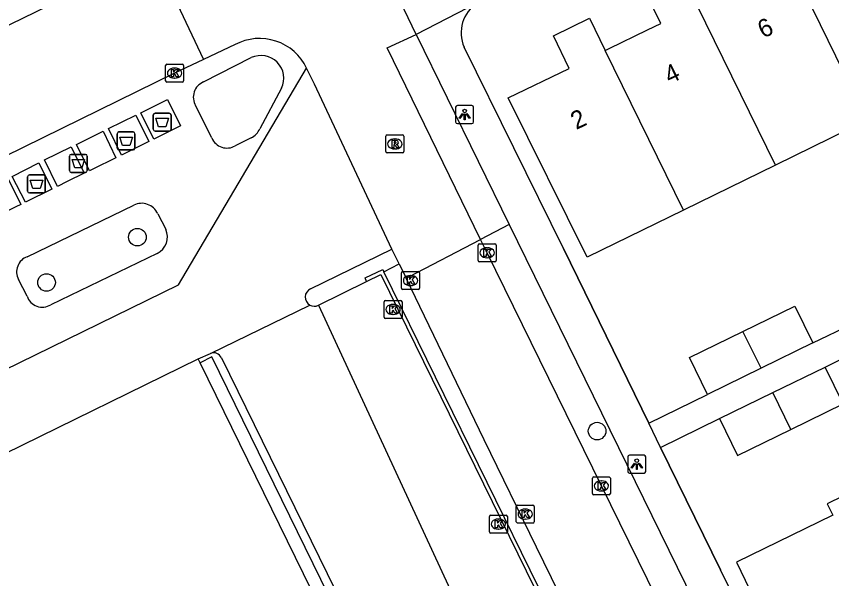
# Model space of a CAD drawing. Extents: x 160457 to 162082, y 388340 to 389736.
# Drawn here: x 161032.93 to 161078.36, y 388937.67 to 388969.01 of the extents above; entities that cross this region are included whole.
import ezdxf

# ---------------------------------------------------------------- set-up
doc = ezdxf.new("R2010")
doc.units = 0
for name, color, linetype in [('IMGEO_Afval_apart_plaats', 7, 'Continuous'), ('IMGEO_Boom', 7, 'Continuous'), ('IMGEO_Kolk', 7, 'Continuous'), ('IMGEO_Lichtpunt', 7, 'Continuous'), ('IMGEO_Muur', 7, 'Continuous'), ('IMGEO_Pand', 7, 'Continuous'), ('IMGEO_Pand_nummerreeks', 7, 'Continuous'), ('IMGEO_Parkeervlak_open', 7, 'Continuous'), ('IMGEO_Rijbaan_lokaal_gesloten', 7, 'Continuous'), ('IMGEO_Rijbaan_lokaal_open', 7, 'Continuous'), ('IMGEO_Rioolput', 7, 'Continuous'), ('IMGEO_Verkeerseiland_open', 7, 'Continuous'), ('IMGEO_Voetpad_gesloten', 7, 'Continuous'), ('IMGEO_Voetpad_open', 7, 'Continuous')]:
    doc.layers.add(name, color=color, linetype=linetype)

msp = doc.modelspace()

# ---------------------------------------------------------------- linework, layer by layer
at = {"layer": 'IMGEO_Afval_apart_plaats'}
for p, q in [((161040.565, 388962.715), (161040.565, 388963.515)), ((161040.565, 388963.515), (161040.565, 388962.715)), ((161040.665, 388963.615), (161041.455, 388963.615)), ((161041.455, 388963.615), (161040.665, 388963.615)), ((161041.555, 388963.515), (161041.555, 388962.715)), ((161041.555, 388962.715), (161041.555, 388963.515)), ((161038.552, 388961.67), (161038.552, 388962.47)), ((161038.552, 388962.47), (161038.552, 388961.67)), ((161038.652, 388962.57), (161039.442, 388962.57)), ((161039.442, 388962.57), (161038.652, 388962.57)), ((161039.542, 388962.47), (161039.542, 388961.67)), ((161039.542, 388961.67), (161039.542, 388962.47)), ((161041.455, 388962.615), (161040.665, 388962.615)), ((161040.665, 388962.615), (161041.455, 388962.615)), ((161039.442, 388961.57), (161038.652, 388961.57)), ((161038.652, 388961.57), (161039.442, 388961.57)), ((161035.893, 388960.418), (161035.893, 388961.218)), ((161035.893, 388961.218), (161035.893, 388960.418)), ((161035.993, 388961.318), (161036.783, 388961.318)), ((161036.783, 388961.318), (161035.993, 388961.318)), ((161036.883, 388961.218), (161036.883, 388960.418)), ((161036.883, 388960.418), (161036.883, 388961.218)), ((161036.783, 388960.318), (161035.993, 388960.318)), ((161035.993, 388960.318), (161036.783, 388960.318)), ((161033.559, 388959.271), (161033.559, 388960.071)), ((161033.559, 388960.071), (161033.559, 388959.271)), ((161033.659, 388960.171), (161034.449, 388960.171)), ((161034.449, 388960.171), (161033.659, 388960.171)), ((161034.549, 388960.071), (161034.549, 388959.271)), ((161034.549, 388959.271), (161034.549, 388960.071)), ((161034.449, 388959.171), (161033.659, 388959.171)), ((161033.659, 388959.171), (161034.449, 388959.171))]:
    msp.add_line(p, q, dxfattribs=at)
for points in [[(161040.708, 388963.329), (161041.412, 388963.329), (161041.263, 388962.859), (161040.857, 388962.859), (161040.708, 388963.329)], [(161038.695, 388962.284), (161039.399, 388962.284), (161039.25, 388961.814), (161038.844, 388961.814), (161038.695, 388962.284)], [(161036.036, 388961.032), (161036.74, 388961.032), (161036.591, 388960.562), (161036.185, 388960.562), (161036.036, 388961.032)], [(161033.702, 388959.885), (161034.406, 388959.885), (161034.257, 388959.415), (161033.851, 388959.415), (161033.702, 388959.885)]]:
    msp.add_lwpolyline(points, dxfattribs=at)
for centre, start, end in [((161040.665, 388963.515), 90, 180), ((161040.665, 388963.515), 90, 180), ((161041.455, 388963.515), 0, 90), ((161041.455, 388963.515), 360, 90), ((161038.652, 388962.47), 90, 180), ((161038.652, 388962.47), 90, 180), ((161039.442, 388962.47), 0, 90), ((161039.442, 388962.47), 360, 90), ((161040.665, 388962.715), 180, 270), ((161040.665, 388962.715), 180, 270), ((161041.455, 388962.715), 270, 0), ((161041.455, 388962.715), 270, 0), ((161038.652, 388961.67), 180, 270), ((161038.652, 388961.67), 180, 270), ((161039.442, 388961.67), 270, 0), ((161039.442, 388961.67), 270, 0), ((161035.993, 388961.218), 90, 180), ((161035.993, 388961.218), 90, 180), ((161036.783, 388961.218), 0, 90), ((161036.783, 388961.218), 360, 90), ((161035.993, 388960.418), 180, 270), ((161035.993, 388960.418), 180, 270), ((161036.783, 388960.418), 270, 0), ((161036.783, 388960.418), 270, 0), ((161033.659, 388960.071), 90, 180), ((161033.659, 388960.071), 90, 180), ((161034.449, 388960.071), 0, 90), ((161034.449, 388960.071), 360, 90), ((161033.659, 388959.271), 180, 270), ((161033.659, 388959.271), 180, 270), ((161034.449, 388959.271), 270, 0), ((161034.449, 388959.271), 270, 0)]:
    msp.add_arc(centre, 0.1, start, end, dxfattribs=at)
at = {"layer": 'IMGEO_Boom'}
for centre in [(161039.68, 388956.706), (161034.618, 388954.182), (161065.293, 388945.899)]:
    msp.add_circle(centre, 0.489, dxfattribs=at)
at = {"layer": 'IMGEO_Kolk'}
for p, q in [((161041.252, 388965.42), (161041.252, 388966.272)), ((161041.327, 388966.346), (161042.179, 388966.346)), ((161041.74, 388966.126), (161041.765, 388966.126)), ((161042.253, 388966.272), (161042.253, 388965.42)), ((161042.179, 388965.346), (161041.327, 388965.346)), ((161041.763, 388965.566), (161041.738, 388965.566)), ((161058.666, 388955.409), (161058.666, 388956.261)), ((161058.741, 388956.335), (161059.593, 388956.335)), ((161059.154, 388956.115), (161059.179, 388956.115)), ((161059.667, 388956.261), (161059.667, 388955.409)), ((161059.593, 388955.335), (161058.741, 388955.335)), ((161059.177, 388955.555), (161059.152, 388955.555)), ((161054.474, 388954.789), (161055.326, 388954.789)), ((161054.399, 388953.863), (161054.399, 388954.715)), ((161054.887, 388954.569), (161054.912, 388954.569)), ((161055.4, 388954.715), (161055.4, 388953.863)), ((161054.91, 388954.009), (161054.885, 388954.009)), ((161055.326, 388953.789), (161054.474, 388953.789)), ((161053.423, 388952.253), (161053.423, 388953.105)), ((161053.498, 388953.179), (161054.35, 388953.179)), ((161053.911, 388952.959), (161053.936, 388952.959)), ((161054.424, 388953.105), (161054.424, 388952.253)), ((161054.35, 388952.179), (161053.498, 388952.179)), ((161053.934, 388952.399), (161053.909, 388952.399)), ((161065.03, 388942.417), (161065.03, 388943.269)), ((161065.105, 388943.343), (161065.957, 388943.343)), ((161065.518, 388943.123), (161065.543, 388943.123)), ((161066.031, 388943.269), (161066.031, 388942.417)), ((161065.541, 388942.563), (161065.516, 388942.563)), ((161065.957, 388942.343), (161065.105, 388942.343)), ((161060.79, 388940.85), (161060.79, 388941.702)), ((161060.865, 388941.776), (161061.717, 388941.776)), ((161061.278, 388941.556), (161061.303, 388941.556)), ((161061.791, 388941.702), (161061.791, 388940.85)), ((161059.291, 388940.291), (161059.291, 388941.143)), ((161059.366, 388941.217), (161060.218, 388941.217)), ((161060.292, 388941.143), (161060.292, 388940.291)), ((161059.779, 388940.997), (161059.804, 388940.997)), ((161061.717, 388940.776), (161060.865, 388940.776)), ((161061.301, 388940.996), (161061.276, 388940.996)), ((161060.218, 388940.217), (161059.366, 388940.217)), ((161059.802, 388940.437), (161059.777, 388940.437))]:
    msp.add_line(p, q, dxfattribs=at)
for points in [[(161041.252, 388965.42), (161041.252, 388966.272)], [(161041.327, 388966.346), (161042.179, 388966.346)], [(161042.253, 388966.272), (161042.253, 388965.42)], [(161041.573, 388966.046), (161041.696, 388966.046), (161041.696, 388965.895), (161041.826, 388966.046), (161041.99, 388966.046), (161041.844, 388965.895), (161041.997, 388965.646), (161041.845, 388965.646), (161041.76, 388965.81), (161041.696, 388965.743), (161041.696, 388965.646), (161041.573, 388965.646), (161041.573, 388966.046)], [(161042.179, 388965.346), (161041.327, 388965.346)], [(161058.666, 388955.409), (161058.666, 388956.261)], [(161058.741, 388956.335), (161059.593, 388956.335)], [(161059.667, 388956.261), (161059.667, 388955.409)], [(161058.987, 388956.035), (161059.11, 388956.035), (161059.11, 388955.884), (161059.24, 388956.035), (161059.404, 388956.035), (161059.258, 388955.884), (161059.411, 388955.635), (161059.259, 388955.635), (161059.174, 388955.799), (161059.11, 388955.732), (161059.11, 388955.635), (161058.987, 388955.635), (161058.987, 388956.035)], [(161059.593, 388955.335), (161058.741, 388955.335)], [(161054.474, 388954.789), (161055.326, 388954.789)], [(161054.399, 388953.863), (161054.399, 388954.715)], [(161054.72, 388954.489), (161054.843, 388954.489), (161054.843, 388954.338), (161054.973, 388954.489), (161055.137, 388954.489), (161054.991, 388954.338), (161055.144, 388954.089), (161054.992, 388954.089), (161054.907, 388954.253), (161054.843, 388954.186), (161054.843, 388954.089), (161054.72, 388954.089), (161054.72, 388954.489)], [(161055.4, 388954.715), (161055.4, 388953.863)], [(161055.326, 388953.789), (161054.474, 388953.789)], [(161053.423, 388952.253), (161053.423, 388953.105)], [(161053.498, 388953.179), (161054.35, 388953.179)], [(161054.424, 388953.105), (161054.424, 388952.253)], [(161053.744, 388952.879), (161053.867, 388952.879), (161053.867, 388952.728), (161053.997, 388952.879), (161054.161, 388952.879), (161054.015, 388952.728), (161054.168, 388952.479), (161054.016, 388952.479), (161053.931, 388952.643), (161053.867, 388952.576), (161053.867, 388952.479), (161053.744, 388952.479), (161053.744, 388952.879)], [(161054.35, 388952.179), (161053.498, 388952.179)], [(161065.03, 388942.417), (161065.03, 388943.269)], [(161065.105, 388943.343), (161065.957, 388943.343)], [(161065.351, 388943.043), (161065.474, 388943.043), (161065.474, 388942.892), (161065.604, 388943.043), (161065.768, 388943.043), (161065.622, 388942.892), (161065.775, 388942.643), (161065.623, 388942.643), (161065.538, 388942.807), (161065.474, 388942.74), (161065.474, 388942.643), (161065.351, 388942.643), (161065.351, 388943.043)], [(161066.031, 388943.269), (161066.031, 388942.417)], [(161065.957, 388942.343), (161065.105, 388942.343)], [(161060.79, 388940.85), (161060.79, 388941.702)], [(161060.865, 388941.776), (161061.717, 388941.776)], [(161061.791, 388941.702), (161061.791, 388940.85)], [(161059.291, 388940.291), (161059.291, 388941.143)], [(161059.366, 388941.217), (161060.218, 388941.217)], [(161060.292, 388941.143), (161060.292, 388940.291)], [(161061.111, 388941.476), (161061.234, 388941.476), (161061.234, 388941.325), (161061.364, 388941.476), (161061.528, 388941.476), (161061.382, 388941.325), (161061.535, 388941.076), (161061.383, 388941.076), (161061.298, 388941.24), (161061.234, 388941.173), (161061.234, 388941.076), (161061.111, 388941.076), (161061.111, 388941.476)], [(161059.612, 388940.917), (161059.735, 388940.917), (161059.735, 388940.766), (161059.865, 388940.917), (161060.029, 388940.917), (161059.883, 388940.766), (161060.036, 388940.517), (161059.884, 388940.517), (161059.799, 388940.681), (161059.735, 388940.614), (161059.735, 388940.517), (161059.612, 388940.517), (161059.612, 388940.917)], [(161061.717, 388940.776), (161060.865, 388940.776)], [(161060.218, 388940.217), (161059.366, 388940.217)]]:
    msp.add_lwpolyline(points, dxfattribs=at)
for centre, start, end in [((161041.329, 388966.27), 91.552, 178.448), ((161041.329, 388966.27), 91.552, 178.448), ((161042.177, 388966.27), 1.552, 88.448), ((161042.177, 388966.27), 1.552, 88.448), ((161041.329, 388965.422), 181.552, 268.448), ((161041.329, 388965.422), 181.552, 268.448), ((161042.177, 388965.422), 271.552, 358.448), ((161042.177, 388965.422), 271.552, 358.448), ((161058.743, 388956.259), 91.552, 178.448), ((161058.743, 388956.259), 91.552, 178.448), ((161059.591, 388956.259), 1.552, 88.448), ((161059.591, 388956.259), 1.552, 88.448), ((161058.743, 388955.411), 181.552, 268.448), ((161058.743, 388955.411), 181.552, 268.448), ((161059.591, 388955.411), 271.552, 358.448), ((161059.591, 388955.411), 271.552, 358.448), ((161054.476, 388954.713), 91.552, 178.448), ((161054.476, 388954.713), 91.552, 178.448), ((161055.324, 388954.713), 1.552, 88.448), ((161055.324, 388954.713), 1.552, 88.448), ((161054.476, 388953.865), 181.552, 268.448), ((161054.476, 388953.865), 181.552, 268.448), ((161055.324, 388953.865), 271.552, 358.448), ((161055.324, 388953.865), 271.552, 358.448), ((161053.5, 388953.103), 91.552, 178.448), ((161053.5, 388953.103), 91.552, 178.448), ((161054.348, 388953.103), 1.552, 88.448), ((161054.348, 388953.103), 1.552, 88.448), ((161053.5, 388952.255), 181.552, 268.448), ((161053.5, 388952.255), 181.552, 268.448), ((161054.348, 388952.255), 271.552, 358.448), ((161054.348, 388952.255), 271.552, 358.448), ((161065.107, 388943.267), 91.552, 178.448), ((161065.107, 388943.267), 91.552, 178.448), ((161065.955, 388943.267), 1.552, 88.448), ((161065.955, 388943.267), 1.552, 88.448), ((161065.107, 388942.419), 181.552, 268.448), ((161065.107, 388942.419), 181.552, 268.448), ((161065.955, 388942.419), 271.552, 358.448), ((161065.955, 388942.419), 271.552, 358.448), ((161060.867, 388941.7), 91.552, 178.448), ((161060.867, 388941.7), 91.552, 178.448), ((161061.715, 388941.7), 1.552, 88.448), ((161061.715, 388941.7), 1.552, 88.448), ((161059.368, 388941.141), 91.552, 178.448), ((161059.368, 388941.141), 91.552, 178.448), ((161060.216, 388941.141), 1.552, 88.448), ((161060.216, 388941.141), 1.552, 88.448), ((161060.867, 388940.852), 181.552, 268.448), ((161060.867, 388940.852), 181.552, 268.448), ((161061.715, 388940.852), 271.552, 358.448), ((161061.715, 388940.852), 271.552, 358.448), ((161059.368, 388940.293), 181.552, 268.448), ((161059.368, 388940.293), 181.552, 268.448), ((161060.216, 388940.293), 271.552, 358.448), ((161060.216, 388940.293), 271.552, 358.448)]:
    msp.add_arc(centre, 0.0765, start, end, dxfattribs=at)
for centre, major_axis, ratio, start_param, end_param in [((161041.739, 388965.846), (-0.387, 0.002), 0.722429, 4.712389, 7.853982), ((161041.764, 388965.846), (-0.39, 0.002), 0.717154, 1.570796, 4.712389), ((161059.153, 388955.835), (-0.387, 0.002), 0.722429, 4.712389, 7.853982), ((161059.178, 388955.835), (-0.39, 0.002), 0.717154, 1.570796, 4.712389), ((161054.886, 388954.289), (-0.387, 0.002), 0.722429, 4.712389, 7.853982), ((161054.911, 388954.289), (-0.39, 0.002), 0.717154, 1.570796, 4.712389), ((161053.91, 388952.679), (-0.387, 0.002), 0.722429, 4.712389, 7.853982), ((161053.935, 388952.679), (-0.39, 0.002), 0.717154, 1.570796, 4.712389), ((161065.517, 388942.843), (-0.387, 0.002), 0.722429, 4.712389, 7.853982), ((161065.542, 388942.843), (-0.39, 0.002), 0.717154, 1.570796, 4.712389), ((161061.277, 388941.276), (-0.387, 0.002), 0.722429, 4.712389, 7.853982), ((161061.302, 388941.276), (-0.39, 0.002), 0.717154, 1.570796, 4.712389), ((161059.778, 388940.717), (-0.387, 0.002), 0.722429, 4.712389, 7.853982), ((161059.803, 388940.717), (-0.39, 0.002), 0.717154, 1.570796, 4.712389)]:
    msp.add_ellipse(centre, major_axis=major_axis, ratio=ratio, start_param=start_param, end_param=end_param, dxfattribs=at)
at = {"layer": 'IMGEO_Lichtpunt'}
for p, q in [((161057.412, 388963.941), (161057.412, 388963.134)), ((161057.412, 388963.941), (161057.412, 388963.134)), ((161058.314, 388964.036), (161057.506, 388964.036)), ((161058.314, 388964.036), (161057.506, 388964.036)), ((161058.408, 388963.134), (161058.408, 388963.941)), ((161058.408, 388963.134), (161058.408, 388963.941)), ((161057.506, 388963.04), (161058.314, 388963.04)), ((161057.506, 388963.04), (161058.314, 388963.04)), ((161067.005, 388944.457), (161067.005, 388943.65)), ((161067.005, 388944.457), (161067.005, 388943.65)), ((161067.907, 388944.552), (161067.099, 388944.552)), ((161067.907, 388944.552), (161067.099, 388944.552)), ((161068.001, 388943.65), (161068.001, 388944.457)), ((161068.001, 388943.65), (161068.001, 388944.457)), ((161067.099, 388943.556), (161067.907, 388943.556)), ((161067.099, 388943.556), (161067.907, 388943.556))]:
    msp.add_line(p, q, dxfattribs=at)
for points in [[(161057.786, 388963.605), (161057.825, 388963.577), (161057.637, 388963.315), (161057.599, 388963.342), (161057.786, 388963.605)], [(161057.888, 388963.557), (161057.935, 388963.557), (161057.935, 388963.235), (161057.888, 388963.235), (161057.888, 388963.557)], [(161057.998, 388963.577), (161058.036, 388963.604), (161058.223, 388963.342), (161058.184, 388963.314), (161057.998, 388963.577)], [(161067.379, 388944.121), (161067.418, 388944.093), (161067.23, 388943.831), (161067.192, 388943.858), (161067.379, 388944.121)], [(161067.481, 388944.073), (161067.528, 388944.073), (161067.528, 388943.751), (161067.481, 388943.751), (161067.481, 388944.073)], [(161067.591, 388944.093), (161067.629, 388944.12), (161067.816, 388943.858), (161067.777, 388943.83), (161067.591, 388944.093)]]:
    msp.add_lwpolyline(points, dxfattribs=at)
for centre in [(161057.911, 388963.739), (161067.504, 388944.255)]:
    msp.add_circle(centre, 0.0994, dxfattribs=at)
for centre, start, end in [((161057.506, 388963.941), 90, 180), ((161057.506, 388963.941), 90, 180), ((161058.314, 388963.941), 0, 90), ((161058.314, 388963.941), 0, 90), ((161057.506, 388963.134), 180, 270), ((161057.506, 388963.134), 180, 270), ((161058.314, 388963.134), 270, 0), ((161058.314, 388963.134), 270, 360), ((161067.099, 388944.457), 90, 180), ((161067.099, 388944.457), 90, 180), ((161067.907, 388944.457), 0, 90), ((161067.907, 388944.457), 0, 90), ((161067.099, 388943.65), 180, 270), ((161067.099, 388943.65), 180, 270), ((161067.907, 388943.65), 270, 0), ((161067.907, 388943.65), 270, 360)]:
    msp.add_arc(centre, 0.0946, start, end, dxfattribs=at)
at = {"layer": 'IMGEO_Muur'}
for points in [[(161063.415, 388956.07), (161068.179, 388946.342)], [(161052.448, 388954.24), (161052.373, 388954.44), (161053.346, 388954.907), (161053.407, 388954.782)], [(161073.56, 388913.686), (161053.407, 388954.782)], [(161052.448, 388954.24), (161053.248, 388954.624), (161073.272, 388913.791), (161072.5, 388913.391)], [(161068.83, 388944.99), (161072.176, 388938.165)]]:
    msp.add_lwpolyline(points, dxfattribs=at)
at = {"layer": 'IMGEO_Pand'}
for points in [[(161080.341, 388963.22), (161076, 388972.119)], [(161065.749, 388967.107), (161065.973, 388967.216), (161068.097, 388968.255), (161068.846, 388968.621), (161067.968, 388970.416), (161069.997, 388971.409), (161070.875, 388969.613)], [(161075.224, 388960.715), (161070.875, 388969.613)], [(161070.109, 388958.211), (161064.741, 388955.583), (161060.334, 388964.469), (161063.732, 388966.101), (161062.859, 388967.918), (161064.87, 388968.901), (161065.749, 388967.107)], [(161070.109, 388958.211), (161065.749, 388967.107)], [(161080.341, 388963.22), (161075.224, 388960.715)], [(161075.224, 388960.715), (161070.109, 388958.211)], [(161073.42, 388951.454), (161076.311, 388952.867), (161077.317, 388950.809)], [(161071.45, 388947.941), (161070.444, 388949.999), (161073.42, 388951.454)], [(161074.429, 388949.397), (161073.42, 388951.454)], [(161077.317, 388950.809), (161074.429, 388949.397)], [(161030.463, 388948.422), (161032.31, 388944.65), (161043.069, 388949.917)], [(161043.174, 388949.703), (161043.069, 388949.917)], [(161065.572, 388903.941), (161065.308, 388904.487), (161043.174, 388949.703)], [(161074.429, 388949.397), (161071.45, 388947.941)], [(161075.089, 388948.05), (161077.994, 388949.47)], [(161076.094, 388945.992), (161079.001, 388947.413), (161077.994, 388949.47)], [(161072.109, 388946.593), (161075.089, 388948.05)], [(161076.094, 388945.992), (161075.089, 388948.05)], [(161072.109, 388946.593), (161073.116, 388944.536), (161076.094, 388945.992)], [(161084.753, 388941.257), (161083.245, 388944.349), (161078.12, 388941.841), (161078.423, 388941.221)], [(161078.423, 388941.221), (161073.053, 388938.594), (161074.256, 388936.121), (161078.587, 388927.22), (161081.94, 388928.874), (161082.825, 388927.081), (161084.845, 388928.07), (161083.968, 388929.867)]]:
    msp.add_lwpolyline(points, dxfattribs=at)
at = {"layer": 'IMGEO_Parkeervlak_open'}
for points in [[(161060.397, 388957.413), (161058.801, 388956.582)], [(161049.767, 388952.91), (161052.448, 388954.24)]]:
    msp.add_lwpolyline(points, dxfattribs=at)
at = {"layer": 'IMGEO_Rijbaan_lokaal_gesloten'}
for points in [[(161040.592, 388972.483), (161038.277, 388971.349), (161020.479, 388962.67), (161018.619, 388961.765)], [(161043.355, 388966.612), (161041.753, 388965.847), (161024.896, 388957.574)]]:
    msp.add_lwpolyline(points, dxfattribs=at)
at = {"layer": 'IMGEO_Rijbaan_lokaal_open'}
for points in [[(161040.592, 388972.483), (161043.355, 388966.612)], [(161055.214, 388968.001), (161054.314, 388969.865)], [(161058.801, 388956.582), (161053.587, 388967.26), (161055.214, 388968.001)], [(161045.128, 388967.436), (161043.355, 388966.612)], [(161030.463, 388948.422), (161041.976, 388954.054), (161049.108, 388966.119)], [(161053.85, 388956.046), (161049.546, 388965.223), (161049.108, 388966.119)], [(161054.651, 388954.422), (161054.808, 388954.504), (161058.801, 388956.582)], [(161074.087, 388925.423), (161073.758, 388926.087), (161065.53, 388942.842), (161059.166, 388955.834), (161058.801, 388956.582)], [(161049.324, 388953.82), (161053.85, 388956.046)], [(161054.268, 388955.214), (161053.85, 388956.046)], [(161054.268, 388955.214), (161054.651, 388954.422)], [(161069.799, 388923.322), (161061.919, 388939.439), (161059.008, 388945.413), (161054.651, 388954.422)], [(161043.75, 388950.227), (161049.286, 388952.925)], [(161049.767, 388952.91), (161068.886, 388911.648)], [(161043.069, 388949.917), (161043.75, 388950.227)], [(161044.365, 388949.979), (161065.22, 388907.402)]]:
    msp.add_lwpolyline(points, dxfattribs=at)
for centre, radius, start, end in [((161046.493, 388964.888), 2.891, 25.2098, 118.171), ((161049.53, 388953.363), 0.501, 114.2413, 240.8963), ((161049.54, 388953.349), 0.494, 239.0849, 297.3427), ((161043.931, 388949.79), 0.473, 23.5091, 112.5672)]:
    msp.add_arc(centre, radius, start, end, dxfattribs=at)
at = {"layer": 'IMGEO_Rioolput'}
for p, q in [((161053.523, 388961.473), (161053.523, 388962.325)), ((161053.598, 388962.399), (161054.45, 388962.399)), ((161054.011, 388962.179), (161054.036, 388962.179)), ((161054.524, 388962.325), (161054.524, 388961.473)), ((161054.034, 388961.619), (161054.009, 388961.619)), ((161054.45, 388961.399), (161053.598, 388961.399))]:
    msp.add_line(p, q, dxfattribs=at)
for points in [[(161053.523, 388961.473), (161053.523, 388962.325)], [(161053.598, 388962.399), (161054.45, 388962.399)], [(161054.112, 388962.097), (161053.86, 388962.099), (161053.86, 388961.699)], [(161054.038, 388962.018), (161053.984, 388962.018), (161053.984, 388961.937)], [(161054.524, 388962.325), (161054.524, 388961.473)], [(161053.86, 388961.699), (161053.984, 388961.699), (161053.984, 388961.861), (161053.995, 388961.861)], [(161053.984, 388961.937), (161054.036, 388961.937)], [(161054.042, 388961.832), (161054.113, 388961.699), (161054.253, 388961.699), (161054.188, 388961.825)], [(161054.45, 388961.399), (161053.598, 388961.399)]]:
    msp.add_lwpolyline(points, dxfattribs=at)
for centre, radius, start, end in [((161053.6, 388962.323), 0.0765, 91.552, 178.448), ((161053.6, 388962.323), 0.0765, 91.552, 178.448), ((161054.044, 388961.922), 0.0964, 77.0061, 93.1865), ((161054.058, 388961.979), 0.0378, 276.6634, 79.6772), ((161054.111, 388961.987), 0.109, 350.3612, 89.416), ((161054.448, 388962.323), 0.0765, 1.552, 88.448), ((161054.448, 388962.323), 0.0765, 1.552, 88.448), ((161053.994, 388961.808), 0.0533, 26.0293, 88.6989), ((161054.02, 388962.126), 0.19, 274.7715, 282.9687), ((161054.109, 388961.987), 0.112, 277.5842, 350.9817), ((161054.093, 388961.772), 0.108, 29.5134, 73.7905), ((161053.6, 388961.475), 0.0765, 181.552, 268.448), ((161053.6, 388961.475), 0.0765, 181.552, 268.448), ((161054.448, 388961.475), 0.0765, 271.552, 358.448), ((161054.448, 388961.475), 0.0765, 271.552, 358.448)]:
    msp.add_arc(centre, radius, start, end, dxfattribs=at)
for centre, major_axis, ratio, start_param, end_param in [((161054.01, 388961.899), (-0.387, 0.002), 0.722429, 4.712389, 7.853982), ((161054.035, 388961.899), (-0.39, 0.002), 0.717154, 1.570796, 4.712389)]:
    msp.add_ellipse(centre, major_axis=major_axis, ratio=ratio, start_param=start_param, end_param=end_param, dxfattribs=at)
at = {"layer": 'IMGEO_Verkeerseiland_open'}
for points in [[(161053.407, 388954.782), (161054.268, 388955.214)], [(161068.179, 388905.883), (161065.96, 388904.804), (161043.834, 388950.031), (161043.174, 388949.703)]]:
    msp.add_lwpolyline(points, dxfattribs=at)
at = {"layer": 'IMGEO_Voetpad_gesloten'}
for points in [[(161039.866, 388963.638), (161041.354, 388964.37), (161042.076, 388962.901), (161040.589, 388962.169), (161039.866, 388963.638)], [(161038.064, 388962.752), (161039.589, 388963.502), (161040.311, 388962.033), (161039.901, 388961.832), (161038.786, 388961.283), (161038.064, 388962.752)], [(161036.284, 388961.878), (161037.764, 388962.605), (161038.486, 388961.135), (161038.106, 388960.949), (161037.569, 388960.684), (161037.008, 388960.408), (161036.284, 388961.878)], [(161035.234, 388959.537), (161034.512, 388961.006), (161035.994, 388961.735), (161036.717, 388960.265), (161035.773, 388959.801), (161035.234, 388959.537)], [(161033.44, 388958.655), (161032.695, 388960.085), (161034.195, 388960.851), (161034.918, 388959.381), (161033.44, 388958.655)], [(161033.183, 388958.528), (161032.901, 388958.39), (161031.701, 388957.8), (161030.979, 388959.269), (161032.461, 388959.998), (161033.183, 388958.528)]]:
    msp.add_lwpolyline(points, dxfattribs=at)
at = {"layer": 'IMGEO_Voetpad_open'}
for points in [[(161058.624, 388969.759), (161055.214, 388968.001)], [(161055.214, 388968.001), (161060.397, 388957.413)], [(161068.179, 388946.342), (161063.415, 388956.07), (161057.88, 388967.291)], [(161043.363, 388965.353), (161046.026, 388966.71)], [(161047.71, 388965), (161046.5, 388962.745)], [(161043.826, 388962.233), (161042.925, 388964.038)], [(161046.016, 388962.246), (161045.13, 388961.794)], [(161033.534, 388955.618), (161039.479, 388958.492)], [(161040.813, 388958.015), (161041.255, 388957.148)], [(161060.397, 388957.413), (161074.891, 388927.817)], [(161040.78, 388955.8), (161034.85, 388952.942)], [(161033.53, 388953.414), (161033.049, 388954.353)], [(161077.317, 388950.809), (161081.655, 388952.899)], [(161077.994, 388949.47), (161082.294, 388951.593)], [(161068.179, 388946.342), (161071.45, 388947.941)], [(161068.83, 388944.99), (161072.109, 388946.593)], [(161068.83, 388944.99), (161068.179, 388946.342)], [(161079.137, 388923.98), (161072.176, 388938.165), (161068.83, 388944.99)]]:
    msp.add_lwpolyline(points, dxfattribs=at)
for centre, radius, start, end in [((161059.711, 388968.085), 1.996, 122.9956, 203.4526), ((161046.564, 388965.555), 1.274, 334.1555, 114.9666), ((161043.706, 388964.508), 0.912, 112.1124, 211.0438), ((161045.602, 388963.131), 0.977, 295.0375, 336.7109), ((161044.671, 388962.587), 0.916, 202.7409, 300.0469), ((161039.913, 388957.601), 0.991, 24.7109, 115.9379), ((161040.337, 388956.714), 1.015, 295.8583, 25.3195), ((161033.858, 388954.768), 0.909, 110.862, 207.1845), ((161034.378, 388953.703), 0.896, 198.8253, 301.823)]:
    msp.add_arc(centre, radius, start, end, dxfattribs=at)

# ---------------------------------------------------------------- texts
at = {"layer": 'IMGEO_Pand_nummerreeks'}
for s, p in [('6', (161074.546, 388967.763)), ('4', (161069.338, 388965.218)), ('2', (161064.128, 388962.672))]:
    msp.add_text(s, height=1, rotation=26.0409, dxfattribs=at).set_placement(p)

doc.saveas('drawing.dxf')
